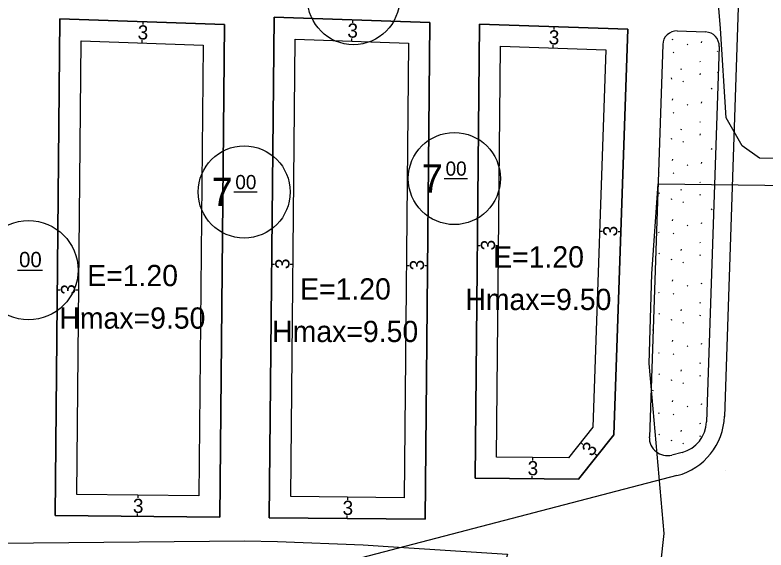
# Model space of a CAD drawing. Extents: x 419396 to 421519, y 4453567 to 4456767.
# Drawn here: x 421040.3 to 421146.3, y 4454826.5 to 4454902 of the extents above; entities that cross this region are included whole.
import ezdxf

# ---------------------------------------------------------------- set-up
doc = ezdxf.new("R2010")
doc.units = 0
for name, color, linetype in [('0_KADASTRO', 7, 'Continuous'), ('Level 20', 7, 'Continuous'), ('Level 28', 7, 'Continuous'), ('Level 29', 7, 'Continuous'), ('Level 30', 7, 'Continuous'), ('Level 41', 7, 'Continuous'), ('Level 58', 7, 'Continuous'), ('Level 62', 7, 'Continuous')]:
    doc.layers.add(name, color=color, linetype=linetype)

msp = doc.modelspace()

# ---------------------------------------------------------------- linework, layer by layer
at = {"layer": '0_KADASTRO'}
for points in [[(421137.98, 4454923.3), (421214.86, 4454919.45), (421262.85, 4454917.05), (421316.7, 4454915.64), (421312.35, 4454909.46), (421306.52, 4454893.75), (421298.93, 4454879.53), (421285.07, 4454880), (421282.36, 4454831.02), (421298.78, 4454830.11), (421298.12, 4454819), (421220.47, 4454824.89), (421221.51, 4454877.03), (421221.57, 4454879.85), (421203.67, 4454880.3), (421204.77, 4454912.41), (421155.31, 4454914.55), (421152.21, 4454911.69), (421151.19, 4454881.63), (421145.39, 4454881.78), (421142.95, 4454883.52), (421140.69, 4454887.48), (421139.91, 4454900.08)], [(421127.23, 4454779.24), (421128.91, 4454801.39), (421131.96, 4454828.83), (421129.84, 4454852.82), (421130.22, 4454865.45), (421131.1, 4454878.14), (421221.51, 4454877.03), (421220.47, 4454824.89), (421298.12, 4454819), (421298.8, 4454768.82), (421229.78, 4454772.84), (421167.18, 4454777.23)], [(421028.76, 4454779.73), (421031.18, 4454814.37), (421031.27, 4454815.21), (421037.79, 4454815.4), (421037.91, 4454827.44), (421072.69, 4454827.79), (421077.33, 4454827.7), (421089.42, 4454827.23), (421092.96, 4454826.99), (421103.25, 4454826.33), (421109.8, 4454825.9), (421109.67, 4454825.41), (421112.98, 4454824.87), (421121.89, 4454821.45), (421122.04, 4454819.47), (421074.61, 4454807.15), (421073.47, 4454806.68), (421072.47, 4454805.87), (421071.73, 4454804.83), (421071.38, 4454803.63), (421071.31, 4454802.31), (421077.68, 4454779.15), (421065.39, 4454778.6), (421062.65, 4454788.54)]]:
    msp.add_lwpolyline(points, close=True, dxfattribs=at)
for points in [[(421069.18, 4454831.12), (421069.85, 4454900.63), (421046.62, 4454901.42), (421045.95, 4454831.34), (421069.18, 4454831.12)], [(421076.86, 4454901.66), (421076.18, 4454831.05), (421098.18, 4454830.84), (421098.85, 4454900.92), (421076.86, 4454901.66)], [(421126.8, 4454899.97), (421105.85, 4454900.68), (421105.24, 4454836.61), (421119.84, 4454836.47), (421124.85, 4454842.72), (421126.8, 4454899.97)]]:
    msp.add_lwpolyline(points, dxfattribs=at)
at = {"layer": 'Level 20'}
for p, q in [((421087.93, 4454901.29), (421087.92, 4454900.89)), ((421058.31, 4454901.02), (421058.3, 4454900.62)), ((421116.36, 4454900.32), (421116.35, 4454899.92)), ((421048.98, 4454834.31), (421049.59, 4454898.32)), ((421049.59, 4454898.32), (421066.82, 4454897.73)), ((421058.21, 4454898.03), (421058.22, 4454898.43)), ((421079.21, 4454834.02), (421079.83, 4454898.56)), ((421079.83, 4454898.56), (421095.83, 4454898.02)), ((421087.83, 4454898.29), (421087.84, 4454898.69)), ((421066.82, 4454897.73), (421066.21, 4454834.14)), ((421095.83, 4454898.02), (421095.21, 4454833.87)), ((421108.27, 4454839.58), (421108.83, 4454897.58)), ((421108.83, 4454897.58), (421123.7, 4454897.07)), ((421116.26, 4454897.32), (421116.28, 4454897.72)), ((421123.7, 4454897.07), (421121.89, 4454843.82)), ((421122.83, 4454871.47), (421123.23, 4454871.46)), ((421125.83, 4454871.37), (421125.43, 4454871.38)), ((421105.55, 4454869.45), (421105.95, 4454869.45)), ((421108.55, 4454869.42), (421108.15, 4454869.43)), ((421076.53, 4454866.81), (421076.93, 4454866.81)), ((421079.53, 4454866.78), (421079.13, 4454866.79)), ((421095.53, 4454866.63), (421095.93, 4454866.63)), ((421098.53, 4454866.6), (421098.13, 4454866.61)), ((421046.26, 4454863.19), (421046.66, 4454863.18)), ((421049.26, 4454863.16), (421048.86, 4454863.16)), ((421121.89, 4454843.82), (421118.42, 4454839.48)), ((421120.15, 4454841.65), (421120.47, 4454841.4)), ((421122.49, 4454839.77), (421122.18, 4454840.02)), ((421118.42, 4454839.48), (421108.27, 4454839.58)), ((421113.34, 4454839.53), (421113.34, 4454839.13)), ((421113.31, 4454836.53), (421113.32, 4454836.93)), ((421066.21, 4454834.14), (421048.98, 4454834.31)), ((421057.6, 4454834.23), (421057.59, 4454833.83)), ((421095.21, 4454833.87), (421079.21, 4454834.02)), ((421087.21, 4454833.94), (421087.21, 4454833.54)), ((421057.57, 4454831.23), (421057.57, 4454831.63)), ((421087.18, 4454830.94), (421087.19, 4454831.34))]:
    msp.add_line(p, q, dxfattribs=at)
at = {"layer": 'Level 28'}
for p, q in [((421046.62, 4454901.42), (421069.85, 4454900.63)), ((421076.86, 4454901.66), (421098.85, 4454900.92)), ((421105.85, 4454900.68), (421126.8, 4454899.97)), ((421133.79, 4454899.73), (421137.79, 4454899.59)), ((421131.73, 4454897.8), (421129.85, 4454842.43)), ((421139.72, 4454897.53), (421137.92, 4454844.56)), ((421134.49, 4454840.27), (421133.02, 4454839.89)), ((421140.6, 4454837.64), (421140.6, 4454837.64)), ((421119.84, 4454836.47), (421105.24, 4454836.61)), ((421069.18, 4454831.12), (421045.95, 4454831.34)), ((421098.18, 4454830.84), (421076.18, 4454831.05))]:
    msp.add_line(p, q, dxfattribs=at)
for centre, radius, start, end in [((421133.73, 4454897.73), 2, 88.0538, 178.0538), ((421137.72, 4454897.59), 2, 358.0538, 88.0538), ((421133.33, 4454844.72), 4.6, 284.5669, 358.0538), ((421132.38, 4454842.35), 2.54, 178.0538, 284.5669)]:
    msp.add_arc(centre, radius, start, end, dxfattribs=at)
at = {"layer": 'Level 29'}
for p, q in [((421045.95, 4454831.34), (421046.62, 4454901.42)), ((421076.18, 4454831.05), (421076.86, 4454901.66)), ((421069.85, 4454900.63), (421069.18, 4454831.12)), ((421098.85, 4454900.92), (421098.18, 4454830.84)), ((421105.24, 4454836.61), (421105.85, 4454900.68)), ((421126.8, 4454899.97), (421124.85, 4454842.72)), ((421124.85, 4454842.72), (421119.84, 4454836.47))]:
    msp.add_line(p, q, dxfattribs=at)
at = {"layer": 'Level 41'}
for p, q in [((421133.11, 4454898.48), (421133.18, 4454898.64)), ((421137.2, 4454898.07), (421137.27, 4454898.23)), ((421135.21, 4454897.86), (421135.28, 4454897.76)), ((421133.22, 4454896.74), (421133.29, 4454896.63)), ((421139.42, 4454896.93), (421139.49, 4454896.83)), ((421136.96, 4454895.48), (421137.03, 4454895.37)), ((421134.32, 4454894.29), (421134.39, 4454894.45)), ((421139.48, 4454893.9), (421139.55, 4454893.8)), ((421132.95, 4454893.11), (421132.97, 4454892.95)), ((421137.02, 4454893.56), (421137.09, 4454893.72)), ((421134.58, 4454892.64), (421134.65, 4454892.53)), ((421138.63, 4454891.5), (421138.71, 4454891.66)), ((421133.11, 4454889.97), (421133.18, 4454890.13)), ((421137.2, 4454889.56), (421137.27, 4454889.72)), ((421135.21, 4454889.35), (421135.28, 4454889.25)), ((421133.22, 4454888.23), (421133.29, 4454888.12)), ((421136.96, 4454886.97), (421137.03, 4454886.86)), ((421134.32, 4454885.78), (421134.39, 4454885.94)), ((421132.95, 4454884.6), (421132.97, 4454884.44)), ((421137.02, 4454885.05), (421137.09, 4454885.21)), ((421134.58, 4454884.13), (421134.65, 4454884.02)), ((421138.63, 4454882.99), (421138.71, 4454883.15)), ((421133.11, 4454881.46), (421133.18, 4454881.62)), ((421137.2, 4454881.05), (421137.27, 4454881.21)), ((421135.21, 4454880.84), (421135.28, 4454880.74)), ((421131.12, 4454879.91), (421131.19, 4454879.81)), ((421133.22, 4454879.72), (421133.29, 4454879.61)), ((421136.96, 4454878.46), (421137.03, 4454878.35)), ((421131.19, 4454876.88), (421131.26, 4454876.78)), ((421134.32, 4454877.27), (421134.39, 4454877.43)), ((421132.95, 4454876.09), (421132.97, 4454875.93)), ((421137.02, 4454876.54), (421137.09, 4454876.7)), ((421134.58, 4454875.62), (421134.65, 4454875.51)), ((421138.63, 4454874.48), (421138.71, 4454874.64)), ((421133.11, 4454872.95), (421133.18, 4454873.11)), ((421137.2, 4454872.54), (421137.27, 4454872.7)), ((421135.21, 4454872.33), (421135.28, 4454872.23)), ((421131.12, 4454871.4), (421131.19, 4454871.3)), ((421133.22, 4454871.21), (421133.29, 4454871.1)), ((421136.96, 4454869.95), (421137.03, 4454869.84)), ((421131.19, 4454868.37), (421131.26, 4454868.27)), ((421134.32, 4454868.76), (421134.39, 4454868.92)), ((421132.95, 4454867.58), (421132.97, 4454867.42)), ((421137.02, 4454868.03), (421137.09, 4454868.19)), ((421134.58, 4454867.11), (421134.65, 4454867)), ((421138.63, 4454865.97), (421138.65, 4454866.01)), ((421133.11, 4454864.44), (421133.18, 4454864.6)), ((421137.2, 4454864.03), (421137.27, 4454864.19)), ((421135.21, 4454863.82), (421135.28, 4454863.72)), ((421131.12, 4454862.89), (421131.19, 4454862.79)), ((421133.22, 4454862.7), (421133.29, 4454862.59)), ((421136.96, 4454861.44), (421137.03, 4454861.33)), ((421134.32, 4454860.25), (421134.39, 4454860.41)), ((421131.19, 4454859.86), (421131.26, 4454859.76)), ((421132.95, 4454859.07), (421132.97, 4454858.91)), ((421137.02, 4454859.52), (421137.09, 4454859.68)), ((421134.58, 4454858.6), (421134.65, 4454858.49)), ((421130.36, 4454857.5), (421130.41, 4454857.62)), ((421133.11, 4454855.93), (421133.18, 4454856.09)), ((421137.2, 4454855.52), (421137.27, 4454855.68)), ((421135.21, 4454855.31), (421135.28, 4454855.21)), ((421131.12, 4454854.38), (421131.19, 4454854.28)), ((421133.22, 4454854.19), (421133.29, 4454854.08)), ((421136.96, 4454852.93), (421137.03, 4454852.82)), ((421134.32, 4454851.74), (421134.39, 4454851.9)), ((421131.19, 4454851.35), (421131.26, 4454851.25)), ((421132.95, 4454850.56), (421132.97, 4454850.4)), ((421137.02, 4454851.01), (421137.09, 4454851.17)), ((421134.58, 4454850.09), (421134.65, 4454849.98)), ((421130.34, 4454848.95), (421130.41, 4454849.11)), ((421133.11, 4454847.42), (421133.18, 4454847.58)), ((421137.2, 4454847.01), (421137.27, 4454847.17)), ((421135.21, 4454846.8), (421135.28, 4454846.7)), ((421131.12, 4454845.87), (421131.19, 4454845.77)), ((421133.22, 4454845.68), (421133.29, 4454845.57)), ((421136.96, 4454844.42), (421137.03, 4454844.31)), ((421134.32, 4454843.23), (421134.39, 4454843.39)), ((421131.19, 4454842.84), (421131.26, 4454842.74)), ((421132.95, 4454842.05), (421132.97, 4454841.89)), ((421137.02, 4454842.5), (421137.09, 4454842.66)), ((421134.58, 4454841.58), (421134.65, 4454841.47))]:
    msp.add_line(p, q, dxfattribs=at)
at = {"layer": 'Level 58'}
for p, q in [((421100.86, 4454878.91), (421104.16, 4454878.91)), ((421071.18, 4454877.01), (421074.48, 4454877.01)), ((421040.62, 4454865.97), (421044.17, 4454865.97))]:
    msp.add_line(p, q, dxfattribs=at)
for centre, radius in [((421088.08, 4454904.29), 6.5), ((421102.31, 4454878.91), 6.5), ((421072.63, 4454877.01), 6.5), ((421042.18, 4454865.97), 7)]:
    msp.add_circle(centre, radius, dxfattribs=at)
at = {"layer": 'Level 62'}
for p, q in [((421145.29, 4454987.6), (421140.45, 4454845.35)), ((421133.75, 4454836.98), (420969.71, 4454794.35))]:
    msp.add_line(p, q, dxfattribs=at)
msp.add_arc((421131.5, 4454845.66), 8.96, 284.5669, 358.0538, dxfattribs=at)

# ---------------------------------------------------------------- texts
at = {"layer": 'Level 20'}
for rotation, p in [(358.0538, (421057.56, 4454898.55)), (358.0538, (421087.18, 4454898.81)), (358.0538, (421115.61, 4454897.85)), (88.0538, (421125.3, 4454870.72)), (89.4502, (421108.05, 4454868.76)), (89.4502, (421079.02, 4454866.12)), (89.4502, (421098.02, 4454865.94)), (89.4502, (421048.75, 4454862.5)), (51.3103, (421121.69, 4454839.57)), (359.4502, (421112.65, 4454837.04)), (359.4502, (421056.91, 4454831.73)), (359.4502, (421086.52, 4454831.45))]:
    msp.add_text('3', height=2, rotation=rotation, dxfattribs=at).set_placement(p)
at = {"layer": 'Level 30'}
for s, p in [('E=1.20', (421107.79, 4454866.35)), ('E=1.20', (421050.46, 4454863.72)), ('E=1.20', (421080.52, 4454861.83)), ('Hmax=9.50', (421103.86, 4454860.35)), ('Hmax=9.50', (421046.53, 4454857.72)), ('Hmax=9.50', (421076.58, 4454855.83))]:
    msp.add_text(s, height=3, dxfattribs=at).set_placement(p)
at = {"layer": 'Level 58'}
for s, height, p in [('00', 1.998, (421101.07, 4454879.31)), ('7', 4, (421097.72, 4454876.92)), ('7', 4, (421068.03, 4454875.01)), ('00', 1.998, (421071.38, 4454877.41)), ('00', 2.152, (421040.84, 4454866.4))]:
    msp.add_text(s, height=height, dxfattribs=at).set_placement(p)

doc.saveas('drawing.dxf')
